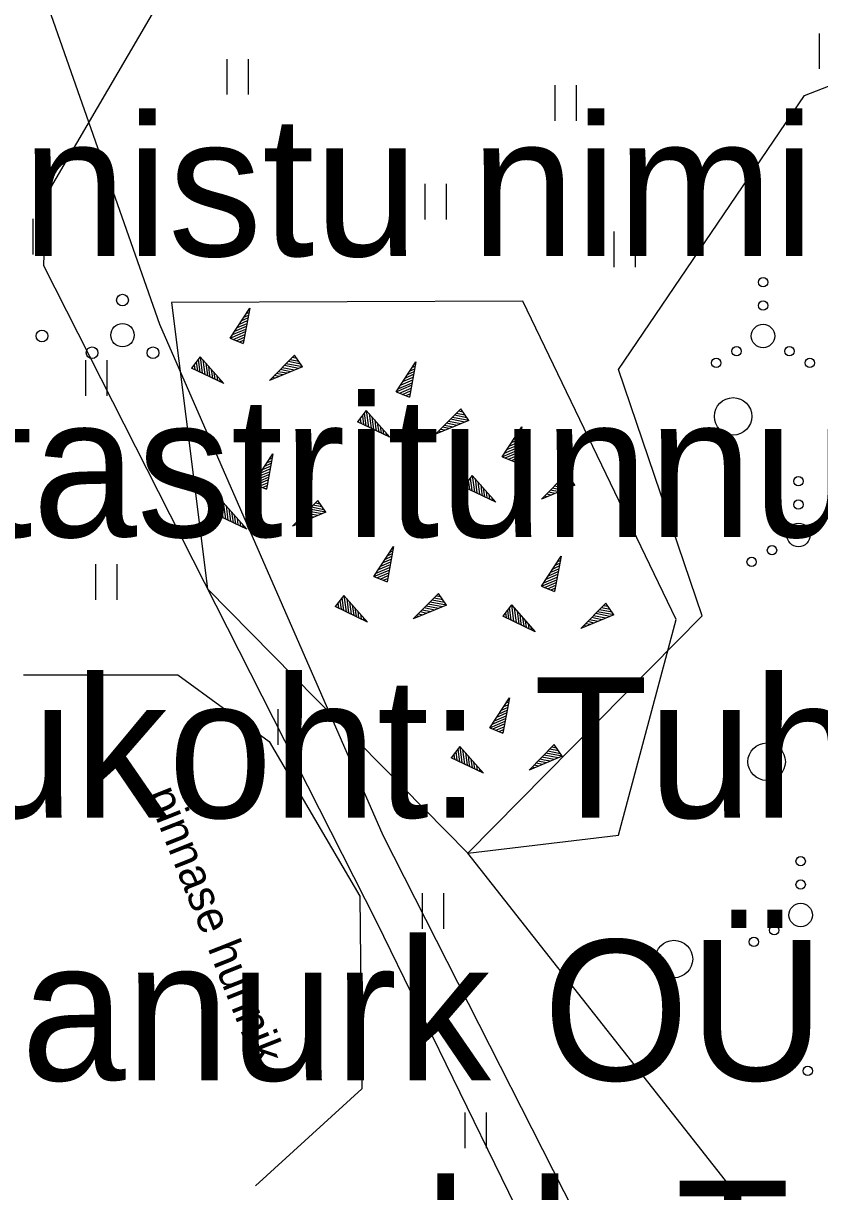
# Model space of a CAD drawing. Extents: x 554947 to 555436, y 6564938 to 6565792.
# Drawn here: x 555027.7 to 555044.71, y 6565611.19 to 6565636.15 of the extents above; entities that cross this region are included whole.
import ezdxf

# ---------------------------------------------------------------- set-up
doc = ezdxf.new("R2010")
doc.units = 0
for name, color, linetype in [('HALJASTUS', 7, 'Continuous'), ('KPKAABEL', 7, 'Continuous'), ('PR_SIDE', 7, 'Continuous'), ('PUU', 7, 'Continuous'), ('RELJEEF', 7, 'Continuous'), ('VORMISTUS_2', 7, 'Continuous')]:
    doc.layers.add(name, color=color, linetype=linetype)

msp = doc.modelspace()

# ---------------------------------------------------------------- linework, layer by layer
at = {"layer": 'HALJASTUS'}
for p, q in [((555044.7, 6565635.942), (555044.7, 6565635.181)), ((555032.047, 6565635.393), (555032.047, 6565634.632)), ((555032.502, 6565635.393), (555032.502, 6565634.632)), ((555039.053, 6565634.836), (555039.053, 6565634.075)), ((555039.508, 6565634.836), (555039.508, 6565634.075)), ((555036.276, 6565632.727), (555036.276, 6565631.965)), ((555036.731, 6565632.727), (555036.731, 6565631.965)), ((555027.9, 6565631.978), (555027.9, 6565631.217)), ((555040.315, 6565631.71), (555040.315, 6565630.949)), ((555040.77, 6565631.71), (555040.77, 6565630.949)), ((555029.028, 6565628.96), (555029.028, 6565628.199)), ((555029.483, 6565628.96), (555029.483, 6565628.199)), ((555029.243, 6565624.6), (555029.243, 6565623.839)), ((555029.698, 6565624.6), (555029.698, 6565623.839)), ((555033.134, 6565621.501), (555033.134, 6565620.74)), ((555033.589, 6565621.501), (555033.589, 6565620.74)), ((555036.221, 6565617.568), (555036.221, 6565616.807)), ((555036.676, 6565617.568), (555036.676, 6565616.807)), ((555037.132, 6565612.883), (555037.132, 6565612.122)), ((555037.587, 6565612.883), (555037.587, 6565612.122))]:
    msp.add_line(p, q, dxfattribs=at)
for points in [[(555057.023, 6565609.855), (555058.586, 6565605.616), (555058.613, 6565599.497), (555057.015, 6565597.532), (555043.839, 6565605.146), (555043.23, 6565610.761), (555037.198, 6565618.427), (555042.201, 6565623.493), (555040.415, 6565628.763), (555044.392, 6565634.613), (555048.032, 6565636.033)], [(555027.704, 6565622.233), (555030.999, 6565622.233), (555032.952, 6565620.81), (555034.891, 6565617.507), (555034.932, 6565613.389), (555032.663, 6565611.321)]]:
    msp.add_lwpolyline(points, dxfattribs=at)
for centre, radius in [((555043.503, 6565630.625), 0.1), ((555043.503, 6565630.125), 0.1), ((555043.503, 6565629.475), 0.25), ((555042.938, 6565629.15), 0.1), ((555044.068, 6565629.15), 0.1), ((555042.503, 6565628.9), 0.1), ((555044.503, 6565628.9), 0.1), ((555042.864, 6565627.758), 0.4), ((555044.26, 6565626.373), 0.1), ((555044.26, 6565625.873), 0.1), ((555044.26, 6565625.223), 0.25), ((555043.695, 6565624.898), 0.1), ((555043.26, 6565624.648), 0.1), ((555043.58, 6565620.38), 0.4), ((555044.307, 6565618.254), 0.1), ((555044.307, 6565617.754), 0.1), ((555044.307, 6565617.104), 0.25), ((555043.742, 6565616.779), 0.1), ((555043.307, 6565616.529), 0.1), ((555041.6, 6565616.164), 0.4), ((555044.458, 6565613.773), 0.1)]:
    msp.add_circle(centre, radius, dxfattribs=at)
at = {"layer": 'KPKAABEL'}
msp.add_lwpolyline([(555022.085, 6565654.913), (555021.622, 6565652.627), (555021.526, 6565649.765), (555022.786, 6565647.231), (555026.485, 6565641.465), (555030.606, 6565629.728), (555035.378, 6565618.813), (555040.844, 6565608.057), (555047.089, 6565597.805), (555053.567, 6565587.292), (555056.073, 6565583.696), (555062.108, 6565572.667), (555068.248, 6565560.982), (555073.771, 6565549.852), (555080.106, 6565537.978), (555085.958, 6565527.605), (555092.403, 6565515.607), (555098.402, 6565504.536), (555104.641, 6565492.438), (555110.839, 6565480.82), (555116.697, 6565469.072), (555121.821, 6565458.116), (555126.894, 6565446.731), (555132.737, 6565435.388)], dxfattribs=at)
at = {"layer": 'PR_SIDE'}
msp.add_lwpolyline([(555136.7, 6565433.435), (555128.282, 6565452.724), (555120.742, 6565469.061), (555112.406, 6565484.723), (555103.739, 6565501.239), (555091.881, 6565522.261), (555081.894, 6565540.539), (555077.43, 6565548.48), (555070.988, 6565563.058), (555062.867, 6565584.513), (555061.059, 6565592.839), (555060.376, 6565594.02), (555051.547, 6565599.57), (555040.593, 6565606.013), (555035.25, 6565616.948), (555028.135, 6565630.971), (555028.178, 6565632.46), (555043.563, 6565658.774)], dxfattribs=at)
at = {"layer": 'PUU'}
for centre, radius in [((555029.819, 6565630.243), 0.125), ((555028.098, 6565629.476), 0.125), ((555029.819, 6565629.493), 0.25), ((555029.169, 6565629.118), 0.125), ((555030.47, 6565629.118), 0.125)]:
    msp.add_circle(centre, radius, dxfattribs=at)
at = {"layer": 'RELJEEF'}
for p, q in [((555032.119, 6565629.429), (555032.539, 6565630.069)), ((555032.369, 6565629.804), (555032.499, 6565629.864)), ((555032.539, 6565630.069), (555032.399, 6565629.314)), ((555032.414, 6565629.879), (555032.514, 6565629.919)), ((555032.464, 6565629.954), (555032.524, 6565629.979)), ((555032.514, 6565630.029), (555032.534, 6565630.039)), ((555032.169, 6565629.504), (555032.454, 6565629.624)), ((555032.219, 6565629.579), (555032.469, 6565629.684)), ((555032.269, 6565629.654), (555032.394, 6565629.709)), ((555032.319, 6565629.729), (555032.489, 6565629.804)), ((555032.394, 6565629.709), (555032.479, 6565629.744)), ((555032.119, 6565629.429), (555032.444, 6565629.569)), ((555032.119, 6565629.429), (555032.399, 6565629.314)), ((555032.119, 6565629.429), (555032.119, 6565629.429)), ((555032.184, 6565629.404), (555032.434, 6565629.509)), ((555032.249, 6565629.374), (555032.424, 6565629.449)), ((555032.319, 6565629.349), (555032.414, 6565629.389)), ((555032.384, 6565629.324), (555032.399, 6565629.329)), ((555031.478, 6565629.028), (555031.293, 6565628.788)), ((555031.348, 6565628.858), (555031.363, 6565628.758)), ((555031.393, 6565628.918), (555031.418, 6565628.733)), ((555031.433, 6565628.973), (555031.468, 6565628.703)), ((555031.478, 6565629.028), (555031.983, 6565628.458)), ((555031.478, 6565629.028), (555031.523, 6565628.678)), ((555031.478, 6565629.028), (555031.478, 6565629.028)), ((555031.538, 6565628.963), (555031.578, 6565628.653)), ((555031.598, 6565628.893), (555031.633, 6565628.628)), ((555032.957, 6565628.523), (555033.497, 6565629.068)), ((555033.667, 6565628.818), (555033.317, 6565628.883)), ((555033.627, 6565628.873), (555033.362, 6565628.928)), ((555033.587, 6565628.933), (555033.402, 6565628.968)), ((555033.547, 6565628.993), (555033.447, 6565629.013)), ((555033.507, 6565629.053), (555033.487, 6565629.053)), ((555033.667, 6565628.818), (555033.497, 6565629.068)), ((555035.669, 6565628.282), (555036.089, 6565628.922)), ((555036.089, 6565628.922), (555035.949, 6565628.167)), ((555036.064, 6565628.882), (555036.084, 6565628.892)), ((555031.983, 6565628.458), (555031.293, 6565628.788)), ((555031.303, 6565628.803), (555031.308, 6565628.783)), ((555031.658, 6565628.828), (555031.673, 6565628.688)), ((555031.673, 6565628.688), (555031.688, 6565628.598)), ((555031.713, 6565628.758), (555031.743, 6565628.573)), ((555031.773, 6565628.693), (555031.793, 6565628.548)), ((555031.833, 6565628.623), (555031.848, 6565628.523)), ((555033.667, 6565628.818), (555032.957, 6565628.523)), ((555033.167, 6565628.608), (555033.062, 6565628.628)), ((555033.247, 6565628.643), (555033.107, 6565628.673)), ((555033.332, 6565628.678), (555033.147, 6565628.713)), ((555033.282, 6565628.738), (555033.192, 6565628.758)), ((555033.497, 6565628.748), (555033.232, 6565628.798)), ((555033.582, 6565628.783), (555033.277, 6565628.843)), ((555033.417, 6565628.713), (555033.282, 6565628.738)), ((555033.667, 6565628.818), (555033.667, 6565628.818)), ((555035.869, 6565628.582), (555036.039, 6565628.657)), ((555035.919, 6565628.657), (555036.049, 6565628.717)), ((555035.964, 6565628.732), (555036.064, 6565628.772)), ((555036.014, 6565628.807), (555036.074, 6565628.832)), ((555031.893, 6565628.558), (555031.903, 6565628.493)), ((555031.953, 6565628.488), (555031.958, 6565628.468)), ((555032.997, 6565628.538), (555032.982, 6565628.543)), ((555033.082, 6565628.573), (555033.022, 6565628.588)), ((555035.669, 6565628.282), (555035.994, 6565628.422)), ((555035.719, 6565628.357), (555036.004, 6565628.477)), ((555035.734, 6565628.257), (555035.984, 6565628.362)), ((555035.769, 6565628.432), (555036.019, 6565628.537)), ((555035.819, 6565628.507), (555035.944, 6565628.562)), ((555035.944, 6565628.562), (555036.029, 6565628.597)), ((555035.669, 6565628.282), (555035.949, 6565628.167)), ((555035.669, 6565628.282), (555035.669, 6565628.282)), ((555035.799, 6565628.227), (555035.974, 6565628.302)), ((555035.869, 6565628.202), (555035.964, 6565628.242)), ((555035.934, 6565628.177), (555035.949, 6565628.182)), ((555035.028, 6565627.881), (555034.843, 6565627.641)), ((555035.028, 6565627.881), (555035.533, 6565627.311)), ((555035.028, 6565627.881), (555035.073, 6565627.531)), ((555035.028, 6565627.881), (555035.028, 6565627.881)), ((555036.507, 6565627.376), (555037.047, 6565627.921)), ((555037.097, 6565627.846), (555036.997, 6565627.866)), ((555037.057, 6565627.906), (555037.037, 6565627.906)), ((555037.217, 6565627.671), (555037.047, 6565627.921)), ((555035.533, 6565627.311), (555034.843, 6565627.641)), ((555034.853, 6565627.656), (555034.858, 6565627.636)), ((555034.898, 6565627.711), (555034.913, 6565627.611)), ((555034.943, 6565627.771), (555034.968, 6565627.586)), ((555034.983, 6565627.826), (555035.018, 6565627.556)), ((555035.088, 6565627.816), (555035.128, 6565627.506)), ((555035.148, 6565627.746), (555035.183, 6565627.481)), ((555035.208, 6565627.681), (555035.223, 6565627.541)), ((555035.263, 6565627.611), (555035.293, 6565627.426)), ((555037.217, 6565627.671), (555036.507, 6565627.376)), ((555036.832, 6565627.591), (555036.742, 6565627.611)), ((555037.047, 6565627.601), (555036.782, 6565627.651)), ((555037.132, 6565627.636), (555036.827, 6565627.696)), ((555037.217, 6565627.671), (555036.867, 6565627.736)), ((555037.177, 6565627.726), (555036.912, 6565627.781)), ((555037.137, 6565627.786), (555036.952, 6565627.821)), ((555037.217, 6565627.671), (555037.217, 6565627.671)), ((555035.223, 6565627.541), (555035.238, 6565627.451)), ((555035.323, 6565627.546), (555035.343, 6565627.401)), ((555035.383, 6565627.476), (555035.398, 6565627.376)), ((555035.443, 6565627.411), (555035.453, 6565627.346)), ((555036.547, 6565627.391), (555036.532, 6565627.396)), ((555036.632, 6565627.426), (555036.572, 6565627.441)), ((555036.717, 6565627.461), (555036.612, 6565627.481)), ((555036.797, 6565627.496), (555036.657, 6565627.526)), ((555036.882, 6565627.531), (555036.697, 6565627.566)), ((555036.967, 6565627.566), (555036.832, 6565627.591)), ((555037.932, 6565626.897), (555038.352, 6565627.537)), ((555038.352, 6565627.537), (555038.212, 6565626.782)), ((555038.227, 6565627.347), (555038.327, 6565627.387)), ((555038.277, 6565627.422), (555038.337, 6565627.447)), ((555038.327, 6565627.497), (555038.347, 6565627.507)), ((555035.503, 6565627.341), (555035.508, 6565627.321)), ((555038.032, 6565627.047), (555038.282, 6565627.152)), ((555038.082, 6565627.122), (555038.207, 6565627.177)), ((555038.132, 6565627.197), (555038.302, 6565627.272)), ((555038.182, 6565627.272), (555038.312, 6565627.332)), ((555038.207, 6565627.177), (555038.292, 6565627.212)), ((555032.612, 6565626.32), (555033.032, 6565626.96)), ((555033.032, 6565626.96), (555032.892, 6565626.205)), ((555032.957, 6565626.845), (555033.017, 6565626.87)), ((555033.007, 6565626.92), (555033.027, 6565626.93)), ((555037.932, 6565626.897), (555038.257, 6565627.037)), ((555037.932, 6565626.897), (555038.212, 6565626.782)), ((555037.932, 6565626.897), (555037.932, 6565626.897)), ((555037.982, 6565626.972), (555038.267, 6565627.092)), ((555037.997, 6565626.872), (555038.247, 6565626.977)), ((555038.062, 6565626.842), (555038.237, 6565626.917)), ((555038.132, 6565626.817), (555038.227, 6565626.857)), ((555032.812, 6565626.62), (555032.982, 6565626.695)), ((555032.862, 6565626.695), (555032.992, 6565626.755)), ((555032.887, 6565626.6), (555032.972, 6565626.635)), ((555032.907, 6565626.77), (555033.007, 6565626.81)), ((555038.197, 6565626.792), (555038.212, 6565626.797)), ((555032.612, 6565626.32), (555032.937, 6565626.46)), ((555032.662, 6565626.395), (555032.947, 6565626.515)), ((555032.677, 6565626.295), (555032.927, 6565626.4)), ((555032.712, 6565626.47), (555032.962, 6565626.575)), ((555032.762, 6565626.545), (555032.887, 6565626.6)), ((555037.291, 6565626.496), (555037.106, 6565626.256)), ((555037.206, 6565626.386), (555037.231, 6565626.201)), ((555037.246, 6565626.441), (555037.281, 6565626.171)), ((555037.291, 6565626.496), (555037.796, 6565625.926)), ((555037.291, 6565626.496), (555037.336, 6565626.146)), ((555037.291, 6565626.496), (555037.291, 6565626.496)), ((555037.351, 6565626.431), (555037.391, 6565626.121)), ((555037.411, 6565626.361), (555037.446, 6565626.096)), ((555038.77, 6565625.991), (555039.31, 6565626.536)), ((555039.44, 6565626.341), (555039.175, 6565626.396)), ((555039.4, 6565626.401), (555039.215, 6565626.436)), ((555039.36, 6565626.461), (555039.26, 6565626.481)), ((555039.32, 6565626.521), (555039.3, 6565626.521)), ((555039.48, 6565626.286), (555039.31, 6565626.536)), ((555032.612, 6565626.32), (555032.892, 6565626.205)), ((555032.612, 6565626.32), (555032.612, 6565626.32)), ((555032.742, 6565626.265), (555032.917, 6565626.34)), ((555032.812, 6565626.24), (555032.907, 6565626.28)), ((555032.877, 6565626.215), (555032.892, 6565626.22)), ((555037.796, 6565625.926), (555037.106, 6565626.256)), ((555037.116, 6565626.271), (555037.121, 6565626.251)), ((555037.161, 6565626.326), (555037.176, 6565626.226)), ((555037.471, 6565626.296), (555037.486, 6565626.156)), ((555037.486, 6565626.156), (555037.501, 6565626.066)), ((555037.526, 6565626.226), (555037.556, 6565626.041)), ((555037.586, 6565626.161), (555037.606, 6565626.016)), ((555039.48, 6565626.286), (555038.77, 6565625.991)), ((555039.06, 6565626.111), (555038.92, 6565626.141)), ((555039.145, 6565626.146), (555038.96, 6565626.181)), ((555039.095, 6565626.206), (555039.005, 6565626.226)), ((555039.31, 6565626.216), (555039.045, 6565626.266)), ((555039.395, 6565626.251), (555039.09, 6565626.311)), ((555039.23, 6565626.181), (555039.095, 6565626.206)), ((555039.48, 6565626.286), (555039.13, 6565626.351)), ((555039.48, 6565626.286), (555039.48, 6565626.286)), ((555031.971, 6565625.919), (555031.786, 6565625.679)), ((555031.926, 6565625.864), (555031.961, 6565625.594)), ((555031.971, 6565625.919), (555032.476, 6565625.349)), ((555031.971, 6565625.919), (555032.016, 6565625.569)), ((555031.971, 6565625.919), (555031.971, 6565625.919)), ((555033.45, 6565625.414), (555033.99, 6565625.959)), ((555034.08, 6565625.824), (555033.895, 6565625.859)), ((555034.04, 6565625.884), (555033.94, 6565625.904)), ((555034, 6565625.944), (555033.98, 6565625.944)), ((555034.16, 6565625.709), (555033.99, 6565625.959)), ((555037.646, 6565626.091), (555037.661, 6565625.991)), ((555037.706, 6565626.026), (555037.716, 6565625.961)), ((555037.766, 6565625.956), (555037.771, 6565625.936)), ((555038.81, 6565626.006), (555038.795, 6565626.011)), ((555038.895, 6565626.041), (555038.835, 6565626.056)), ((555038.98, 6565626.076), (555038.875, 6565626.096)), ((555032.476, 6565625.349), (555031.786, 6565625.679)), ((555031.796, 6565625.694), (555031.801, 6565625.674)), ((555031.841, 6565625.749), (555031.856, 6565625.649)), ((555031.886, 6565625.809), (555031.911, 6565625.624)), ((555032.031, 6565625.854), (555032.071, 6565625.544)), ((555032.091, 6565625.784), (555032.126, 6565625.519)), ((555032.151, 6565625.719), (555032.166, 6565625.579)), ((555032.206, 6565625.649), (555032.236, 6565625.464)), ((555034.16, 6565625.709), (555033.45, 6565625.414)), ((555033.775, 6565625.629), (555033.685, 6565625.649)), ((555033.99, 6565625.639), (555033.725, 6565625.689)), ((555034.075, 6565625.674), (555033.77, 6565625.734)), ((555033.91, 6565625.604), (555033.775, 6565625.629)), ((555034.16, 6565625.709), (555033.81, 6565625.774)), ((555034.12, 6565625.764), (555033.855, 6565625.819)), ((555034.16, 6565625.709), (555034.16, 6565625.709)), ((555032.166, 6565625.579), (555032.181, 6565625.489)), ((555032.266, 6565625.584), (555032.286, 6565625.439)), ((555032.326, 6565625.514), (555032.341, 6565625.414)), ((555032.386, 6565625.449), (555032.396, 6565625.384)), ((555032.446, 6565625.379), (555032.451, 6565625.359)), ((555033.49, 6565625.429), (555033.475, 6565625.434)), ((555033.575, 6565625.464), (555033.515, 6565625.479)), ((555033.66, 6565625.499), (555033.555, 6565625.519)), ((555033.74, 6565625.534), (555033.6, 6565625.564)), ((555033.825, 6565625.569), (555033.64, 6565625.604)), ((555035.191, 6565624.335), (555035.611, 6565624.975)), ((555035.611, 6565624.975), (555035.471, 6565624.22)), ((555035.536, 6565624.86), (555035.596, 6565624.885)), ((555035.586, 6565624.935), (555035.606, 6565624.945)), ((555035.341, 6565624.56), (555035.466, 6565624.615)), ((555035.391, 6565624.635), (555035.561, 6565624.71)), ((555035.441, 6565624.71), (555035.571, 6565624.77)), ((555035.466, 6565624.615), (555035.551, 6565624.65)), ((555035.486, 6565624.785), (555035.586, 6565624.825)), ((555038.77, 6565624.129), (555039.19, 6565624.769)), ((555039.19, 6565624.769), (555039.05, 6565624.014)), ((555039.065, 6565624.579), (555039.165, 6565624.619)), ((555039.115, 6565624.654), (555039.175, 6565624.679)), ((555039.165, 6565624.729), (555039.185, 6565624.739)), ((555035.191, 6565624.335), (555035.516, 6565624.475)), ((555035.241, 6565624.41), (555035.526, 6565624.53)), ((555035.256, 6565624.31), (555035.506, 6565624.415)), ((555035.291, 6565624.485), (555035.541, 6565624.59)), ((555038.87, 6565624.279), (555039.12, 6565624.384)), ((555038.92, 6565624.354), (555039.045, 6565624.409)), ((555038.97, 6565624.429), (555039.14, 6565624.504)), ((555039.02, 6565624.504), (555039.15, 6565624.564)), ((555039.045, 6565624.409), (555039.13, 6565624.444)), ((555035.191, 6565624.335), (555035.471, 6565624.22)), ((555035.191, 6565624.335), (555035.191, 6565624.335)), ((555035.321, 6565624.28), (555035.496, 6565624.355)), ((555035.391, 6565624.255), (555035.486, 6565624.295)), ((555035.456, 6565624.23), (555035.471, 6565624.235)), ((555038.77, 6565624.129), (555039.095, 6565624.269)), ((555038.77, 6565624.129), (555039.05, 6565624.014)), ((555038.77, 6565624.129), (555038.77, 6565624.129)), ((555038.82, 6565624.204), (555039.105, 6565624.324)), ((555038.835, 6565624.104), (555039.085, 6565624.209)), ((555038.9, 6565624.074), (555039.075, 6565624.149)), ((555034.549, 6565623.934), (555034.364, 6565623.694)), ((555034.504, 6565623.879), (555034.539, 6565623.609)), ((555034.549, 6565623.934), (555035.054, 6565623.364)), ((555034.549, 6565623.934), (555034.594, 6565623.584)), ((555034.549, 6565623.934), (555034.549, 6565623.934)), ((555034.609, 6565623.869), (555034.649, 6565623.559)), ((555036.029, 6565623.429), (555036.569, 6565623.974)), ((555036.659, 6565623.839), (555036.474, 6565623.874)), ((555036.619, 6565623.899), (555036.519, 6565623.919)), ((555036.579, 6565623.959), (555036.559, 6565623.959)), ((555036.739, 6565623.724), (555036.569, 6565623.974)), ((555038.97, 6565624.049), (555039.065, 6565624.089)), ((555039.035, 6565624.024), (555039.05, 6565624.029)), ((555035.054, 6565623.364), (555034.364, 6565623.694)), ((555034.374, 6565623.709), (555034.379, 6565623.689)), ((555034.419, 6565623.764), (555034.434, 6565623.664)), ((555034.464, 6565623.824), (555034.489, 6565623.639)), ((555034.669, 6565623.799), (555034.704, 6565623.534)), ((555034.729, 6565623.734), (555034.744, 6565623.594)), ((555034.784, 6565623.664), (555034.814, 6565623.479)), ((555036.739, 6565623.724), (555036.029, 6565623.429)), ((555036.404, 6565623.584), (555036.219, 6565623.619)), ((555036.354, 6565623.644), (555036.264, 6565623.664)), ((555036.569, 6565623.654), (555036.304, 6565623.704)), ((555036.654, 6565623.689), (555036.349, 6565623.749)), ((555036.489, 6565623.619), (555036.354, 6565623.644)), ((555036.739, 6565623.724), (555036.389, 6565623.789)), ((555036.699, 6565623.779), (555036.434, 6565623.834)), ((555036.739, 6565623.724), (555036.739, 6565623.724)), ((555038.128, 6565623.728), (555037.943, 6565623.488)), ((555038.043, 6565623.618), (555038.068, 6565623.433)), ((555038.083, 6565623.673), (555038.118, 6565623.403)), ((555038.128, 6565623.728), (555038.633, 6565623.158)), ((555038.128, 6565623.728), (555038.173, 6565623.378)), ((555038.128, 6565623.728), (555038.128, 6565623.728)), ((555038.188, 6565623.663), (555038.228, 6565623.353)), ((555039.608, 6565623.223), (555040.148, 6565623.768)), ((555040.278, 6565623.573), (555040.013, 6565623.628)), ((555040.238, 6565623.633), (555040.053, 6565623.668)), ((555040.198, 6565623.693), (555040.098, 6565623.713)), ((555040.158, 6565623.753), (555040.138, 6565623.753)), ((555040.318, 6565623.518), (555040.148, 6565623.768)), ((555034.744, 6565623.594), (555034.759, 6565623.504)), ((555034.844, 6565623.599), (555034.864, 6565623.454)), ((555034.904, 6565623.529), (555034.919, 6565623.429)), ((555034.964, 6565623.464), (555034.974, 6565623.399)), ((555035.024, 6565623.394), (555035.029, 6565623.374)), ((555036.069, 6565623.444), (555036.054, 6565623.449)), ((555036.154, 6565623.479), (555036.094, 6565623.494)), ((555036.239, 6565623.514), (555036.134, 6565623.534)), ((555036.319, 6565623.549), (555036.179, 6565623.579)), ((555038.633, 6565623.158), (555037.943, 6565623.488)), ((555037.953, 6565623.503), (555037.958, 6565623.483)), ((555037.998, 6565623.558), (555038.013, 6565623.458)), ((555038.248, 6565623.593), (555038.283, 6565623.328)), ((555038.308, 6565623.528), (555038.323, 6565623.388)), ((555038.323, 6565623.388), (555038.338, 6565623.298)), ((555038.363, 6565623.458), (555038.393, 6565623.273)), ((555038.423, 6565623.393), (555038.443, 6565623.248)), ((555040.318, 6565623.518), (555039.608, 6565623.223)), ((555039.898, 6565623.343), (555039.758, 6565623.373)), ((555039.983, 6565623.378), (555039.798, 6565623.413)), ((555039.933, 6565623.438), (555039.843, 6565623.458)), ((555040.148, 6565623.448), (555039.883, 6565623.498)), ((555040.233, 6565623.483), (555039.928, 6565623.543)), ((555040.068, 6565623.413), (555039.933, 6565623.438)), ((555040.318, 6565623.518), (555039.968, 6565623.583)), ((555040.318, 6565623.518), (555040.318, 6565623.518)), ((555038.483, 6565623.323), (555038.498, 6565623.223)), ((555038.543, 6565623.258), (555038.553, 6565623.193)), ((555038.603, 6565623.188), (555038.608, 6565623.168)), ((555039.648, 6565623.238), (555039.633, 6565623.243)), ((555039.733, 6565623.273), (555039.673, 6565623.288)), ((555039.818, 6565623.308), (555039.713, 6565623.328)), ((555037.666, 6565621.106), (555038.086, 6565621.746)), ((555038.086, 6565621.746), (555037.946, 6565620.991)), ((555038.011, 6565621.631), (555038.071, 6565621.656)), ((555038.061, 6565621.706), (555038.081, 6565621.716)), ((555037.816, 6565621.331), (555037.941, 6565621.386)), ((555037.866, 6565621.406), (555038.036, 6565621.481)), ((555037.916, 6565621.481), (555038.046, 6565621.541)), ((555037.941, 6565621.386), (555038.026, 6565621.421)), ((555037.961, 6565621.556), (555038.061, 6565621.596)), ((555037.666, 6565621.106), (555037.991, 6565621.246)), ((555037.716, 6565621.181), (555038.001, 6565621.301)), ((555037.731, 6565621.081), (555037.981, 6565621.186)), ((555037.766, 6565621.256), (555038.016, 6565621.361)), ((555037.796, 6565621.051), (555037.971, 6565621.126)), ((555037.666, 6565621.106), (555037.946, 6565620.991)), ((555037.666, 6565621.106), (555037.666, 6565621.106)), ((555037.866, 6565621.026), (555037.961, 6565621.066)), ((555037.931, 6565621.001), (555037.946, 6565621.006)), ((555037.025, 6565620.705), (555036.84, 6565620.465)), ((555036.98, 6565620.65), (555037.015, 6565620.38)), ((555037.025, 6565620.705), (555037.53, 6565620.135)), ((555037.025, 6565620.705), (555037.07, 6565620.355)), ((555037.025, 6565620.705), (555037.025, 6565620.705)), ((555037.085, 6565620.64), (555037.125, 6565620.33)), ((555038.504, 6565620.2), (555039.044, 6565620.745)), ((555039.134, 6565620.61), (555038.949, 6565620.645)), ((555039.094, 6565620.67), (555038.994, 6565620.69)), ((555039.054, 6565620.73), (555039.034, 6565620.73)), ((555039.214, 6565620.495), (555039.044, 6565620.745)), ((555037.53, 6565620.135), (555036.84, 6565620.465)), ((555036.85, 6565620.48), (555036.855, 6565620.46)), ((555036.895, 6565620.535), (555036.91, 6565620.435)), ((555036.94, 6565620.595), (555036.965, 6565620.41)), ((555037.145, 6565620.57), (555037.18, 6565620.305)), ((555037.205, 6565620.505), (555037.22, 6565620.365)), ((555037.26, 6565620.435), (555037.29, 6565620.25)), ((555037.32, 6565620.37), (555037.34, 6565620.225)), ((555039.214, 6565620.495), (555038.504, 6565620.2)), ((555038.879, 6565620.355), (555038.694, 6565620.39)), ((555038.829, 6565620.415), (555038.739, 6565620.435)), ((555039.044, 6565620.425), (555038.779, 6565620.475)), ((555039.129, 6565620.46), (555038.824, 6565620.52)), ((555038.964, 6565620.39), (555038.829, 6565620.415)), ((555039.214, 6565620.495), (555038.864, 6565620.56)), ((555039.174, 6565620.55), (555038.909, 6565620.605)), ((555039.214, 6565620.495), (555039.214, 6565620.495)), ((555037.22, 6565620.365), (555037.235, 6565620.275)), ((555037.38, 6565620.3), (555037.395, 6565620.2)), ((555037.44, 6565620.235), (555037.45, 6565620.17)), ((555037.5, 6565620.165), (555037.505, 6565620.145)), ((555038.544, 6565620.215), (555038.529, 6565620.22)), ((555038.629, 6565620.25), (555038.569, 6565620.265)), ((555038.714, 6565620.285), (555038.609, 6565620.305)), ((555038.794, 6565620.32), (555038.654, 6565620.35))]:
    msp.add_line(p, q, dxfattribs=at)
msp.add_lwpolyline([(555030.863, 6565630.19), (555031.632, 6565624.071), (555037.198, 6565618.427), (555040.417, 6565618.809), (555041.648, 6565623.42), (555038.371, 6565630.217)], close=True, dxfattribs=at)

# ---------------------------------------------------------------- texts
at = {"layer": 'HALJASTUS'}
msp.add_text('pinnase hunnik', height=0.7, rotation=291.6863, dxfattribs=at).set_placement((555030.325, 6565619.69))
at = {"layer": 'VORMISTUS_2'}
for s, p in [('Kinnistu nimi: 11202 Vaida-Urge tee', (555021.874, 6565631.182)), ('Katastritunnus: 33701:001:0541', (555021.874, 6565625.182)), ('Asukoht: Tuhala küla, Kose vald, Harju maakond', (555021.874, 6565619.182))]:
    msp.add_text(s, height=3, dxfattribs=at).set_placement(p)
for s, p in [('Kirjanurk OÜ töö nr 10379P', (555021.859, 6565613.572)), ('Kose vald, Tuhala ja Otiveski elurajooni sideühendus', (555021.782, 6565608.425))]:
    msp.add_text(s, height=3, rotation=360, dxfattribs=at).set_placement(p)

doc.saveas('drawing.dxf')
